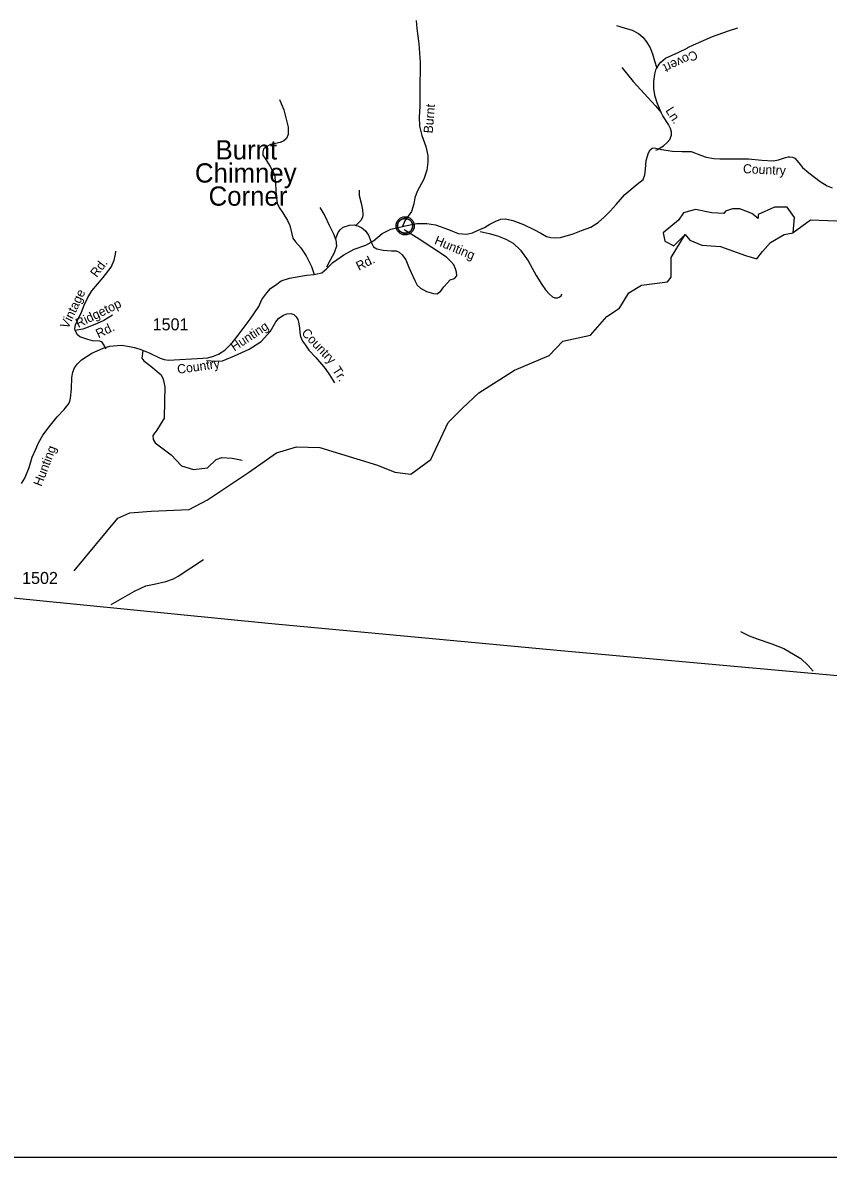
# Model space of a CAD drawing. Extents: x 990631 to 1056237, y 535999 to 585651.
# Drawn here: x 1039191 to 1047553, y 535999 to 547778 of the extents above; entities that cross this region are included whole.
import ezdxf

# ---------------------------------------------------------------- set-up
doc = ezdxf.new("R2010")
doc.units = 0
for name, color, linetype in [('Exist Boundary Political StateLine', 7, 'Continuous'), ('Exist Civil Demographics Community CELL', 7, 'Continuous'), ('Exist Civil Demographics Community Label', 7, 'Continuous'), ('Exist Hydrographic Creek Single Shore', 7, 'Continuous'), ('Exist Hydrographic Lake Shore', 7, 'Continuous'), ('Exist Road Non-System Type 51', 7, 'Continuous'), ('Exist Road Non-System Type 51 Label', 7, 'Continuous'), ('Exist Road Secondary Type 41 Attributed', 7, 'Continuous'), ('Exist Road Secondary Type 51 Attributed', 7, 'Continuous'), ('Exist Road Secondary Type 51 Label', 7, 'Continuous'), ('Exist Road Secondary Type 51 Number Label', 7, 'Continuous'), ('Scratch_Level_3', 7, 'Continuous')]:
    doc.layers.add(name, color=color, linetype=linetype)

msp = doc.modelspace()

# ---------------------------------------------------------------- linework, layer by layer
at = {"layer": 'Exist Boundary Political StateLine'}
msp.add_lwpolyline([(1021828, 543845), (1022272, 543788), (1023519, 543604), (1025261, 543357), (1027988, 542972), (1030939, 542599), (1033618, 542331), (1035851, 542120), (1038357, 541881), (1041739, 541546), (1044776, 541259), (1048837, 540895), (1053118, 540541), (1056237, 540333)], dxfattribs=at)
at = {"layer": 'Exist Civil Demographics Community CELL'}
msp.add_lwpolyline([(1043084, 545681), (1043085, 545687), (1043086, 545694), (1043089, 545701), (1043092, 545706), (1043096, 545712), (1043099, 545717), (1043103, 545722), (1043108, 545726), (1043113, 545731), (1043119, 545735), (1043124, 545737), (1043129, 545740), (1043134, 545742), (1043140, 545744), (1043144, 545745), (1043149, 545746), (1043153, 545747), (1043160, 545747), (1043164, 545747), (1043170, 545747), (1043175, 545746), (1043180, 545745), (1043185, 545743), (1043190, 545741), (1043196, 545739), (1043203, 545735), (1043208, 545731), (1043213, 545727), (1043216, 545724), (1043220, 545720), (1043224, 545715), (1043227, 545711), (1043230, 545706), (1043233, 545700), (1043235, 545695), (1043236, 545690), (1043238, 545686), (1043239, 545680), (1043239, 545675), (1043240, 545669), (1043239, 545663), (1043239, 545658), (1043238, 545652), (1043236, 545646), (1043234, 545640), (1043232, 545635), (1043229, 545629), (1043226, 545624), (1043222, 545619), (1043218, 545614), (1043213, 545609), (1043208, 545605), (1043203, 545602), (1043198, 545599), (1043192, 545596), (1043184, 545593), (1043178, 545592), (1043172, 545591), (1043167, 545590), (1043163, 545590), (1043157, 545590), (1043153, 545590), (1043147, 545591), (1043142, 545592), (1043137, 545594), (1043132, 545596), (1043127, 545597), (1043123, 545600), (1043116, 545604), (1043111, 545608), (1043106, 545613), (1043102, 545617), (1043098, 545621), (1043095, 545626), (1043091, 545633), (1043090, 545636), (1043088, 545640), (1043085, 545648), (1043084, 545655), (1043083, 545661), (1043083, 545667), (1043083, 545672), (1043083, 545678)], close=True, dxfattribs=at)
for radius in [94.3, 76.7]:
    msp.add_circle((1043161, 545669), radius, dxfattribs=at)
at = {"layer": 'Exist Hydrographic Creek Single Shore'}
for points in [[(1047818, 545710), (1047367, 545727), (1047187, 545595)], [(1039724, 542089), (1040178, 542635), (1040305, 542691), (1040525, 542706), (1040918, 542723), (1041110, 542823), (1041535, 543107), (1041825, 543314), (1042035, 543376), (1042277, 543367), (1042874, 543183), (1043054, 543112), (1043221, 543091), (1043426, 543245), (1043609, 543626), (1043757, 543777), (1043927, 543935), (1044295, 544170), (1044655, 544324), (1044798, 544472), (1044910, 544496), (1045084, 544533), (1045254, 544728), (1045387, 544815), (1045484, 544974), (1045613, 545054), (1045885, 545087), (1045922, 545137), (1045922, 545342), (1046067, 545578)]]:
    msp.add_lwpolyline(points, dxfattribs=at)
at = {"layer": 'Exist Hydrographic Lake Shore'}
msp.add_lwpolyline([(1045858, 545511), (1045950, 545461), (1046067, 545578), (1046117, 545520), (1046242, 545470), (1046435, 545453), (1046694, 545361), (1046811, 545327), (1046869, 545403), (1046953, 545495), (1047095, 545578), (1047187, 545595), (1047204, 545754), (1047128, 545863), (1046995, 545863), (1046827, 545787), (1046827, 545746), (1046761, 545796), (1046635, 545846), (1046560, 545846), (1046485, 545821), (1046468, 545796), (1046343, 545804), (1046175, 545838), (1046050, 545804), (1046000, 545729), (1045841, 545595)], close=True, dxfattribs=at)
at = {"layer": 'Exist Road Non-System Type 51'}
for points in [[(1045356, 547748), (1045433, 547725), (1045517, 547699), (1045583, 547665), (1045628, 547629), (1045667, 547580), (1045703, 547517), (1045729, 547454), (1045748, 547381), (1045772, 547306)], [(1046612, 547722), (1046513, 547689), (1046347, 547630), (1046229, 547580), (1046152, 547544), (1046091, 547516)], [(1045772, 547306), (1045797, 547348), (1045816, 547369), (1045865, 547409), (1046002, 547471), (1046087, 547512), (1046091, 547516)], [(1045410, 547314), (1045529, 547168), (1045682, 546997), (1045759, 546915), (1045819, 546847)], [(1045819, 546847), (1045776, 546946), (1045757, 547013), (1045741, 547091), (1045742, 547169), (1045752, 547243), (1045766, 547299), (1045772, 547306)], [(1041857, 546982), (1041902, 546872), (1041925, 546777), (1041948, 546694), (1041946, 546618), (1041930, 546577), (1041903, 546552), (1041863, 546535), (1041814, 546525), (1041764, 546514), (1041727, 546493), (1041692, 546466), (1041683, 546437), (1041684, 546403), (1041709, 546368), (1041761, 546286), (1041806, 546201), (1041817, 546104), (1041823, 545980), (1041831, 545906), (1041853, 545859), (1041891, 545804), (1041939, 545726), (1041963, 545671), (1041983, 545599), (1041997, 545542), (1042022, 545503), (1042080, 545439), (1042133, 545356), (1042190, 545248), (1042217, 545163)], [(1045763, 546456), (1045779, 546462), (1045844, 546499), (1045881, 546534), (1045908, 546567), (1045926, 546611), (1045925, 546643), (1045916, 546681), (1045893, 546722), (1045836, 546810), (1045819, 546847)], [(1042683, 546041), (1042684, 545984), (1042705, 545904), (1042717, 545835), (1042723, 545785), (1042718, 545757), (1042701, 545726), (1042650, 545673)], [(1042275, 545858), (1042327, 545772), (1042372, 545676), (1042420, 545578), (1042439, 545530)], [(1042439, 545530), (1042465, 545601), (1042488, 545629), (1042519, 545654), (1042584, 545675), (1042634, 545678), (1042650, 545673)], [(1042650, 545673), (1042671, 545669), (1042713, 545649), (1042746, 545620), (1042780, 545571), (1042805, 545510), (1042814, 545486)], [(1042814, 545486), (1042831, 545451), (1042866, 545432), (1042934, 545418), (1043019, 545411), (1043069, 545408), (1043099, 545395), (1043130, 545368), (1043168, 545315), (1043202, 545231), (1043262, 545101), (1043286, 545052), (1043319, 545023), (1043384, 544987), (1043457, 544967), (1043491, 544964), (1043528, 544989), (1043564, 545036), (1043599, 545077), (1043628, 545110), (1043673, 545122), (1043696, 545151), (1043693, 545188), (1043684, 545224), (1043667, 545264), (1043638, 545297), (1043590, 545343), (1043439, 545444), (1043305, 545530), (1043152, 545627)], [(1043941, 545610), (1044032, 545589), (1044119, 545566), (1044206, 545531), (1044281, 545489), (1044359, 545418), (1044437, 545304), (1044522, 545155), (1044581, 545061), (1044618, 545004), (1044660, 544960), (1044689, 544931), (1044715, 544923), (1044741, 544920), (1044761, 544929), (1044782, 544943), (1044788, 544962)], [(1042439, 545530), (1042443, 545524), (1042447, 545458), (1042426, 545390), (1042382, 545314), (1042343, 545239)], [(1039737, 544584), (1039733, 544602), (1039741, 544642), (1039760, 544685), (1039801, 544772), (1039829, 544847), (1039868, 544924), (1039910, 544995), (1040025, 545131), (1040108, 545241), (1040140, 545311), (1040156, 545375), (1040159, 545405)], [(1041098, 544272), (1041195, 544263), (1041266, 544269), (1041391, 544321), (1041542, 544388), (1041666, 544470), (1041764, 544575), (1041819, 544673), (1041850, 544710), (1041897, 544741), (1041934, 544754), (1041976, 544760), (1042005, 544747), (1042031, 544724), (1042046, 544698), (1042053, 544670), (1042063, 544611), (1042067, 544557), (1042076, 544521), (1042097, 544472), (1042127, 544429), (1042160, 544380), (1042233, 544302), (1042330, 544189), (1042376, 544121), (1042427, 544039)], [(1040124, 544740), (1040034, 544688), (1039965, 544655), (1039872, 544616), (1039815, 544595), (1039737, 544584)], [(1040059, 544393), (1040034, 544434), (1040017, 544461), (1039991, 544472), (1039915, 544476), (1039868, 544490), (1039785, 544518), (1039759, 544537), (1039740, 544574), (1039737, 544584)], [(1040437, 544371), (1040429, 544295), (1040449, 544266), (1040521, 544212), (1040629, 544124), (1040650, 544078), (1040667, 543999), (1040663, 543848), (1040658, 543672), (1040583, 543547), (1040541, 543493), (1040546, 543451), (1040567, 543417), (1040734, 543292), (1040838, 543179), (1040964, 543141), (1041110, 543158), (1041198, 543242), (1041260, 543263), (1041365, 543258), (1041469, 543237)], [(1040110, 541738), (1040351, 541878), (1040470, 541931), (1040557, 541950), (1040676, 541976), (1040757, 542005), (1040804, 542032), (1041067, 542206)], [(1046643, 541458), (1046732, 541414), (1046815, 541381), (1046967, 541330), (1047092, 541280), (1047192, 541223), (1047267, 541176), (1047344, 541106), (1047396, 541046)]]:
    msp.add_lwpolyline(points, dxfattribs=at)
at = {"layer": 'Exist Road Secondary Type 41 Attributed'}
msp.add_lwpolyline([(1043275, 547802), (1043284, 547716), (1043304, 547558), (1043317, 547365), (1043312, 547066), (1043312, 546908), (1043306, 546799), (1043310, 546702), (1043336, 546606), (1043375, 546494), (1043395, 546398), (1043397, 546331), (1043386, 546247), (1043356, 546153), (1043285, 546027), (1043261, 545960), (1043251, 545898), (1043227, 545819), (1043159, 545721), (1043135, 545662)], dxfattribs=at)
at = {"layer": 'Exist Road Secondary Type 51 Attributed'}
for points in [[(1043135, 545662), (1043178, 545672), (1043283, 545692), (1043385, 545694), (1043477, 545679), (1043612, 545632), (1043712, 545590), (1043800, 545584), (1043859, 545597), (1043911, 545619), (1043984, 545653), (1044041, 545688), (1044096, 545714), (1044155, 545738), (1044202, 545741), (1044279, 545725), (1044391, 545682), (1044496, 545631), (1044569, 545592), (1044629, 545559), (1044672, 545547), (1044723, 545543), (1044774, 545547), (1044905, 545586), (1044991, 545619), (1045089, 545656), (1045165, 545703), (1045229, 545763), (1045288, 545821), (1045350, 545889), (1045441, 545995), (1045569, 546100), (1045631, 546150), (1045650, 546198), (1045657, 546257), (1045664, 546349), (1045686, 546426), (1045704, 546459), (1045726, 546475), (1045748, 546480), (1045778, 546473), (1045823, 546461), (1045935, 546443), (1046036, 546440), (1046129, 546439), (1046237, 546400), (1046287, 546382), (1046364, 546369), (1046428, 546363), (1046587, 546366), (1046726, 546365), (1046863, 546352), (1046984, 546345), (1047037, 546355), (1047108, 546378), (1047136, 546384), (1047155, 546385), (1047181, 546383), (1047206, 546373), (1047246, 546324), (1047284, 546276), (1047352, 546220), (1047468, 546130), (1047541, 546085), (1047593, 546064)], [(1039180, 542994), (1039213, 543048), (1039257, 543162), (1039290, 543267), (1039329, 543352), (1039357, 543415), (1039401, 543496), (1039465, 543584), (1039549, 543687), (1039621, 543761), (1039664, 543813), (1039680, 543846), (1039689, 543879), (1039698, 543978), (1039702, 544096), (1039713, 544151), (1039730, 544194), (1039761, 544238), (1039801, 544277), (1039909, 544347), (1040025, 544399), (1040095, 544420), (1040172, 544427), (1040221, 544429), (1040300, 544418), (1040351, 544406), (1040419, 544384), (1040504, 544352), (1040619, 544297), (1040658, 544282), (1040704, 544276), (1041062, 544295), (1041112, 544300), (1041172, 544315), (1041222, 544337), (1041289, 544378), (1041366, 544456), (1041428, 544534), (1041552, 544699), (1041644, 544832), (1041674, 544906), (1041724, 544974), (1041765, 545018), (1041828, 545063), (1041875, 545097), (1041961, 545127), (1042138, 545158), (1042217, 545163), (1042231, 545166), (1042295, 545180), (1042344, 545222), (1042411, 545287), (1042524, 545368), (1042632, 545427), (1042754, 545468), (1042834, 545512), (1042924, 545589), (1043012, 545636), (1043135, 545662)]]:
    msp.add_lwpolyline(points, dxfattribs=at)
at = {"layer": 'Scratch_Level_3'}
msp.add_lwpolyline([(1056237, 535999), (990631, 535999), (990631, 585651), (1056237, 585651)], close=True, dxfattribs=at)

# ---------------------------------------------------------------- texts
at = {"layer": 'Exist Civil Demographics Community Label'}
for s, p in [('Burnt', (1041193, 546358)), ('Chimney', (1040979, 546118)), ('Corner', (1041121, 545878))]:
    msp.add_text(s, height=200, dxfattribs=at).set_placement(p)
at = {"layer": 'Exist Road Non-System Type 51 Label'}
for s, rotation, p in [('Covert', 204.3826, (1046171, 547495)), ('Ln.', 303.0497, (1045859, 546866)), ('Rd.', 52.5927, (1039959, 545127)), ('Vintage', 64.7985, (1039662, 544593)), ('Ridgetop', 26.0099, (1039768, 544608)), ('Rd.', 26.0099, (1039978, 544500)), ('Hunting', 33.3669, (1041388, 544363)), ('Country', 313.2421, (1042079, 544551)), ('Tr.', 302.2718, (1042401, 544173))]:
    msp.add_text(s, height=95, rotation=rotation, dxfattribs=at).set_placement(p)
at = {"layer": 'Exist Road Secondary Type 51 Label'}
for s, rotation, p in [('Burnt', 85.0571, (1043446, 546626)), ('Country', 357.396, (1046666, 546216)), ('Hunting', 337.3702, (1043457, 545483)), ('Rd.', 27.0773, (1042681, 545201)), ('Country', 8.1207, (1040802, 544132)), ('Hunting', 69.1105, (1039386, 542957))]:
    msp.add_text(s, height=95, rotation=rotation, dxfattribs=at).set_placement(p)
at = {"layer": 'Exist Road Secondary Type 51 Number Label'}
for s, p in [('1501', (1040540, 544584)), ('1502', (1039185, 541951))]:
    msp.add_text(s, height=125, dxfattribs=at).set_placement(p)

doc.saveas('drawing.dxf')
